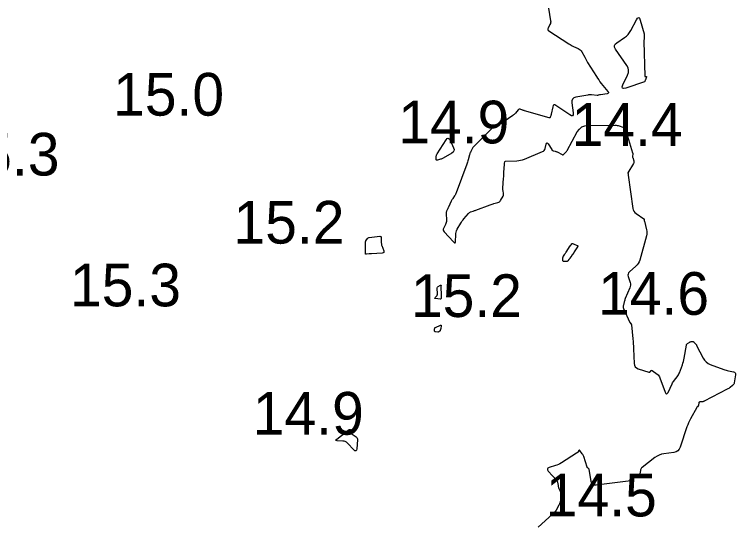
# Model space of a CAD drawing. Extents: x 1023796 to 1112670, y 656573 to 837340.
# Drawn here: x 1101538.6 to 1101623.1, y 690291.5 to 690350.8 of the extents above; entities that cross this region are included whole.
import ezdxf

# ---------------------------------------------------------------- set-up
doc = ezdxf.new("R2010")
doc.units = 0
doc.layers.add('V-CHAN-CONT-15FT', color=7, linetype='Continuous')
doc.layers.add('V-TOPO-SOUN', color=7, linetype='Continuous')

msp = doc.modelspace()

# ---------------------------------------------------------------- linework, layer by layer
at = {"layer": 'V-CHAN-CONT-15FT'}
msp.add_lwpolyline([(1101601.194, 690351.512), (1101601.434, 690350.043), (1101601.444, 690349.929), (1101601.435, 690349.817), (1101601.407, 690349.708), (1101601.361, 690349.603), (1101601.137, 690349.188), (1101601.101, 690349.089), (1101601.103, 690349), (1101601.144, 690348.921), (1101601.224, 690348.852), (1101603.582, 690347.329), (1101603.71, 690347.249), (1101603.841, 690347.176), (1101603.974, 690347.107), (1101604.111, 690347.044), (1101604.663, 690346.802), (1101604.793, 690346.733), (1101604.905, 690346.645), (1101605.001, 690346.539), (1101605.081, 690346.415), (1101605.427, 690345.763), (1101605.51, 690345.611), (1101605.595, 690345.46), (1101605.683, 690345.311), (1101605.773, 690345.163), (1101606.796, 690343.519), (1101606.931, 690343.309), (1101607.073, 690343.104), (1101607.221, 690342.903), (1101607.375, 690342.707), (1101608.146, 690341.757), (1101608.205, 690341.661), (1101608.208, 690341.585), (1101608.156, 690341.531), (1101608.047, 690341.498), (1101607.299, 690341.376), (1101607.264, 690341.369), (1101607.228, 690341.363), (1101607.193, 690341.355), (1101607.158, 690341.347), (1101607.018, 690341.314), (1101606.983, 690341.307), (1101606.948, 690341.303), (1101606.913, 690341.302), (1101606.877, 690341.303), (1101606.244, 690341.357), (1101606.126, 690341.363), (1101606.009, 690341.361), (1101605.893, 690341.352), (1101605.777, 690341.334), (1101604.378, 690341.077), (1101604.145, 690340.999), (1101603.989, 690340.865), (1101603.911, 690340.676), (1101603.911, 690340.43), (1101604.073, 690339.271), (1101604.078, 690339.042), (1101604.014, 690338.925), (1101603.88, 690338.918), (1101603.676, 690339.023), (1101602.047, 690340.119), (1101601.921, 690340.18), (1101601.82, 690340.178), (1101601.745, 690340.11), (1101601.695, 690339.979), (1101601.495, 690339.082), (1101601.484, 690339.039), (1101601.473, 690338.996), (1101601.46, 690338.953), (1101601.446, 690338.91), (1101601.389, 690338.74), (1101601.372, 690338.704), (1101601.347, 690338.682), (1101601.314, 690338.674), (1101601.275, 690338.679), (1101598.39, 690339.499), (1101598.323, 690339.518), (1101598.257, 690339.539), (1101598.19, 690339.561), (1101598.124, 690339.583), (1101597.861, 690339.676), (1101597.798, 690339.69), (1101597.741, 690339.684), (1101597.688, 690339.659), (1101597.641, 690339.616), (1101597.319, 690339.231), (1101597.248, 690339.152), (1101597.173, 690339.078), (1101597.092, 690339.01), (1101597.007, 690338.947), (1101595.357, 690337.814), (1101595.316, 690337.79), (1101595.273, 690337.772), (1101595.228, 690337.761), (1101595.18, 690337.756), (1101594.987, 690337.75), (1101594.941, 690337.744), (1101594.898, 690337.73), (1101594.858, 690337.709), (1101594.822, 690337.679), (1101592.54, 690335.447), (1101592.465, 690335.368), (1101592.397, 690335.285), (1101592.336, 690335.197), (1101592.281, 690335.104), (1101592.076, 690334.721), (1101592.027, 690334.624), (1101591.985, 690334.525), (1101591.95, 690334.423), (1101591.92, 690334.319), (1101591.779, 690333.752), (1101591.745, 690333.623), (1101591.708, 690333.495), (1101591.666, 690333.368), (1101591.621, 690333.242), (1101590.363, 690329.882), (1101590.327, 690329.794), (1101590.286, 690329.71), (1101590.239, 690329.628), (1101590.188, 690329.549), (1101589.971, 690329.238), (1101589.919, 690329.159), (1101589.87, 690329.078), (1101589.825, 690328.995), (1101589.784, 690328.91), (1101589.459, 690328.19), (1101589.433, 690328.134), (1101589.407, 690328.077), (1101589.38, 690328.021), (1101589.353, 690327.964), (1101589.245, 690327.74), (1101589.222, 690327.683), (1101589.206, 690327.624), (1101589.197, 690327.564), (1101589.195, 690327.503), (1101589.218, 690326.636), (1101589.214, 690326.514), (1101589.195, 690326.395), (1101589.161, 690326.28), (1101589.113, 690326.167), (1101588.889, 690325.726), (1101588.851, 690325.618), (1101588.848, 690325.515), (1101588.879, 690325.417), (1101588.946, 690325.324), (1101590.054, 690324.132), (1101590.161, 690324.04), (1101590.238, 690324.025), (1101590.286, 690324.088), (1101590.304, 690324.228), (1101590.317, 690324.943), (1101590.33, 690325.119), (1101590.365, 690325.289), (1101590.422, 690325.454), (1101590.499, 690325.612), (1101590.898, 690326.319), (1101590.982, 690326.458), (1101591.072, 690326.593), (1101591.168, 690326.723), (1101591.271, 690326.848), (1101591.807, 690327.467), (1101591.861, 690327.522), (1101591.921, 690327.57), (1101591.987, 690327.61), (1101592.058, 690327.642), (1101592.354, 690327.752), (1101592.428, 690327.78), (1101592.502, 690327.807), (1101592.577, 690327.835), (1101592.651, 690327.862), (1101594.359, 690328.49), (1101594.467, 690328.528), (1101594.576, 690328.564), (1101594.686, 690328.597), (1101594.797, 690328.627), (1101595.242, 690328.743), (1101595.346, 690328.781), (1101595.437, 690328.836), (1101595.515, 690328.909), (1101595.579, 690328.999), (1101595.864, 690329.49), (1101595.898, 690329.561), (1101595.918, 690329.635), (1101595.924, 690329.711), (1101595.916, 690329.789), (1101595.858, 690330.107), (1101595.846, 690330.186), (1101595.839, 690330.266), (1101595.837, 690330.346), (1101595.841, 690330.426), (1101595.923, 690331.587), (1101595.935, 690331.758), (1101595.946, 690331.929), (1101595.957, 690332.1), (1101595.967, 690332.271), (1101596.022, 690333.225), (1101596.024, 690333.26), (1101596.028, 690333.296), (1101596.032, 690333.33), (1101596.037, 690333.365), (1101596.059, 690333.504), (1101596.069, 690333.535), (1101596.085, 690333.557), (1101596.11, 690333.572), (1101596.141, 690333.577), (1101597.461, 690333.641), (1101597.691, 690333.661), (1101597.916, 690333.701), (1101598.137, 690333.761), (1101598.354, 690333.839), (1101600.479, 690334.709), (1101600.593, 690334.77), (1101600.683, 690334.851), (1101600.751, 690334.952), (1101600.795, 690335.073), (1101600.928, 690335.596), (1101600.966, 690335.696), (1101601.013, 690335.734), (1101601.07, 690335.712), (1101601.137, 690335.628), (1101601.561, 690334.946), (1101601.596, 690334.899), (1101601.638, 690334.862), (1101601.686, 690334.834), (1101601.741, 690334.815), (1101601.975, 690334.758), (1101602.032, 690334.742), (1101602.089, 690334.723), (1101602.144, 690334.7), (1101602.198, 690334.674), (1101602.77, 690334.37), (1101602.833, 690334.347), (1101602.892, 690334.346), (1101602.947, 690334.367), (1101602.999, 690334.41), (1101603.197, 690334.627), (1101603.244, 690334.682), (1101603.289, 690334.74), (1101603.329, 690334.801), (1101603.367, 690334.864), (1101604.563, 690337.027), (1101604.802, 690337.361), (1101605.098, 690337.6), (1101605.45, 690337.744), (1101605.858, 690337.792), (1101608.988, 690337.799), (1101609.107, 690337.795), (1101609.224, 690337.782), (1101609.34, 690337.761), (1101609.455, 690337.73), (1101609.912, 690337.59), (1101610.016, 690337.545), (1101610.101, 690337.48), (1101610.165, 690337.396), (1101610.21, 690337.292), (1101611.046, 690334.583), (1101611.058, 690334.536), (1101611.065, 690334.489), (1101611.067, 690334.442), (1101611.064, 690334.394), (1101611.043, 690334.201), (1101611.04, 690334.153), (1101611.042, 690334.105), (1101611.048, 690334.058), (1101611.06, 690334.011), (1101611.177, 690333.619), (1101611.192, 690333.54), (1101611.191, 690333.462), (1101611.172, 690333.387), (1101611.136, 690333.314), (1101610.47, 690332.236), (1101610.466, 690332.226), (1101610.465, 690332.216), (1101610.468, 690332.207), (1101610.475, 690332.198), (1101610.512, 690332.163), (1101610.52, 690332.154), (1101610.525, 690332.144), (1101610.527, 690332.133), (1101610.526, 690332.121), (1101610.513, 690332.043), (1101610.511, 690332.025), (1101610.51, 690332.008), (1101610.51, 690331.991), (1101610.512, 690331.974), (1101611.067, 690328.065), (1101611.111, 690327.883), (1101611.188, 690327.722), (1101611.299, 690327.582), (1101611.443, 690327.462), (1101612.366, 690326.838), (1101612.385, 690326.821), (1101612.398, 690326.802), (1101612.407, 690326.781), (1101612.409, 690326.756), (1101612.409, 690326.651), (1101612.41, 690326.625), (1101612.412, 690326.599), (1101612.416, 690326.573), (1101612.422, 690326.548), (1101612.672, 690325.552), (1101612.705, 690325.377), (1101612.714, 690325.203), (1101612.701, 690325.029), (1101612.664, 690324.856), (1101611.882, 690322.009), (1101611.809, 690321.801), (1101611.709, 690321.611), (1101611.581, 690321.438), (1101611.426, 690321.282), (1101610.677, 690320.628), (1101610.568, 690320.507), (1101610.506, 690320.373), (1101610.491, 690320.226), (1101610.522, 690320.066), (1101610.739, 690319.401), (1101610.778, 690319.236), (1101610.786, 690319.072), (1101610.764, 690318.909), (1101610.711, 690318.747), (1101610.185, 690317.496), (1101610.148, 690317.403), (1101610.115, 690317.309), (1101610.084, 690317.214), (1101610.057, 690317.118), (1101609.957, 690316.73), (1101609.94, 690316.633), (1101609.939, 690316.539), (1101609.955, 690316.445), (1101609.988, 690316.353), (1101610.725, 690314.712), (1101610.738, 690314.685), (1101610.754, 690314.659), (1101610.771, 690314.634), (1101610.79, 690314.61), (1101610.87, 690314.516), (1101610.888, 690314.492), (1101610.902, 690314.466), (1101610.911, 690314.438), (1101610.916, 690314.408), (1101611.073, 690312.766), (1101611.098, 690312.482), (1101611.12, 690312.198), (1101611.138, 690311.913), (1101611.153, 690311.629), (1101611.229, 690309.904), (1101611.266, 690309.69), (1101611.356, 690309.516), (1101611.498, 690309.382), (1101611.694, 690309.287), (1101612.934, 690308.87), (1101612.977, 690308.862), (1101613.017, 690308.866), (1101613.054, 690308.882), (1101613.087, 690308.912), (1101613.213, 690309.056), (1101613.245, 690309.084), (1101613.279, 690309.096), (1101613.315, 690309.092), (1101613.353, 690309.071), (1101613.927, 690308.644), (1101614.028, 690308.558), (1101614.113, 690308.46), (1101614.182, 690308.35), (1101614.236, 690308.228), (1101614.845, 690306.534), (1101614.924, 690306.373), (1101615.009, 690306.316), (1101615.1, 690306.363), (1101615.196, 690306.515), (1101615.676, 690307.5), (1101615.736, 690307.616), (1101615.802, 690307.727), (1101615.874, 690307.835), (1101615.952, 690307.939), (1101616.277, 690308.348), (1101616.354, 690308.453), (1101616.421, 690308.562), (1101616.48, 690308.677), (1101616.53, 690308.797), (1101616.873, 690309.728), (1101616.94, 690309.926), (1101616.999, 690310.125), (1101617.048, 690310.327), (1101617.089, 690310.532), (1101617.352, 690312.053), (1101617.368, 690312.109), (1101617.393, 690312.158), (1101617.428, 690312.201), (1101617.473, 690312.237), (1101617.735, 690312.409), (1101617.755, 690312.421), (1101617.776, 690312.432), (1101617.798, 690312.441), (1101617.82, 690312.449), (1101617.911, 690312.478), (1101617.934, 690312.485), (1101617.957, 690312.489), (1101617.98, 690312.49), (1101618.003, 690312.49), (1101618.11, 690312.482), (1101618.134, 690312.478), (1101618.157, 690312.47), (1101618.177, 690312.458), (1101618.195, 690312.441), (1101618.405, 690312.208), (1101618.444, 690312.162), (1101618.48, 690312.113), (1101618.512, 690312.062), (1101618.542, 690312.01), (1101619.311, 690310.526), (1101619.466, 690310.281), (1101619.657, 690310.076), (1101619.884, 690309.912), (1101620.146, 690309.787), (1101621.716, 690309.203), (1101621.856, 690309.155), (1101621.997, 690309.112), (1101622.14, 690309.075), (1101622.285, 690309.044), (1101622.866, 690308.931), (1101622.99, 690308.888), (1101623.072, 690308.815), (1101623.111, 690308.713), (1101623.108, 690308.582), (1101622.951, 690307.63), (1101622.928, 690307.54), (1101622.89, 690307.459), (1101622.836, 690307.387), (1101622.767, 690307.324), (1101622.462, 690307.092), (1101622.385, 690307.035), (1101622.305, 690306.982), (1101622.223, 690306.933), (1101622.139, 690306.887), (1101619.432, 690305.481), (1101619.375, 690305.455), (1101619.317, 690305.434), (1101619.256, 690305.42), (1101619.194, 690305.411), (1101618.921, 690305.386), (1101618.875, 690305.375), (1101618.84, 690305.353), (1101618.817, 690305.319), (1101618.804, 690305.273), (1101618.772, 690305.027), (1101618.765, 690304.997), (1101618.754, 690304.969), (1101618.739, 690304.944), (1101618.719, 690304.92), (1101618.63, 690304.832), (1101618.609, 690304.81), (1101618.589, 690304.786), (1101618.571, 690304.76), (1101618.555, 690304.734), (1101617.832, 690303.413), (1101617.711, 690303.181), (1101617.602, 690302.945), (1101617.503, 690302.704), (1101617.415, 690302.458), (1101616.63, 690300.105), (1101616.513, 690299.857), (1101616.346, 690299.669), (1101616.131, 690299.541), (1101615.866, 690299.472), (1101614.707, 690299.316), (1101614.424, 690299.26), (1101614.156, 690299.169), (1101613.902, 690299.044), (1101613.662, 690298.884), (1101612.147, 690297.727), (1101612.082, 690297.668), (1101612.031, 690297.6), (1101611.994, 690297.524), (1101611.972, 690297.439), (1101611.911, 690297.082), (1101611.887, 690297), (1101611.845, 690296.933), (1101611.786, 690296.88), (1101611.709, 690296.843), (1101610.928, 690296.568), (1101610.888, 690296.548), (1101610.862, 690296.519), (1101610.851, 690296.482), (1101610.855, 690296.437), (1101610.897, 690296.24), (1101610.9, 690296.196), (1101610.888, 690296.163), (1101610.861, 690296.141), (1101610.819, 690296.13), (1101606.771, 690295.651), (1101606.548, 690295.656), (1101606.378, 690295.73), (1101606.258, 690295.872), (1101606.189, 690296.084), (1101605.943, 690297.502), (1101605.936, 690297.529), (1101605.923, 690297.552), (1101605.906, 690297.573), (1101605.885, 690297.59), (1101605.788, 690297.653), (1101605.766, 690297.67), (1101605.748, 690297.69), (1101605.733, 690297.713), (1101605.722, 690297.739), (1101605.319, 690298.986), (1101605.286, 690299.076), (1101605.246, 690299.163), (1101605.199, 690299.246), (1101605.144, 690299.325), (1101604.862, 690299.704), (1101604.83, 690299.737), (1101604.798, 690299.747), (1101604.767, 690299.736), (1101604.736, 690299.702), (1101604.613, 690299.525), (1101604.581, 690299.483), (1101604.545, 690299.444), (1101604.505, 690299.41), (1101604.461, 690299.379), (1101602.692, 690298.248), (1101602.527, 690298.15), (1101602.357, 690298.064), (1101602.182, 690297.989), (1101602.002, 690297.926), (1101601.269, 690297.694), (1101601.125, 690297.626), (1101601.058, 690297.536), (1101601.069, 690297.424), (1101601.158, 690297.291), (1101602.143, 690296.183), (1101602.193, 690296.117), (1101602.231, 690296.047), (1101602.258, 690295.971), (1101602.274, 690295.89), (1101602.314, 690295.542), (1101602.326, 690295.466), (1101602.344, 690295.392), (1101602.369, 690295.32), (1101602.399, 690295.25), (1101602.535, 690294.972), (1101602.564, 690294.901), (1101602.585, 690294.829), (1101602.596, 690294.755), (1101602.598, 690294.678), (1101602.573, 690293.893), (1101602.559, 690293.739), (1101602.527, 690293.59), (1101602.476, 690293.446), (1101602.408, 690293.308), (1101602.08, 690292.731), (1101601.994, 690292.593), (1101601.898, 690292.465), (1101601.791, 690292.344), (1101601.674, 690292.232), (1101599.965, 690290.72)], dxfattribs=at)
for points in [[(1101612.504, 690343.505), (1101612.518, 690343.499), (1101612.537, 690343.499), (1101612.624, 690343.512), (1101612.642, 690343.512), (1101612.653, 690343.506), (1101612.657, 690343.494), (1101612.654, 690343.476), (1101612.545, 690343.137), (1101612.537, 690343.115), (1101612.53, 690343.092), (1101612.522, 690343.07), (1101612.514, 690343.047), (1101612.483, 690342.958), (1101612.474, 690342.938), (1101612.46, 690342.921), (1101612.444, 690342.908), (1101612.423, 690342.898), (1101610.238, 690342.164), (1101609.99, 690342.11), (1101609.853, 690342.155), (1101609.825, 690342.297), (1101609.908, 690342.536), (1101610.459, 690343.688), (1101610.557, 690343.973), (1101610.575, 690344.251), (1101610.514, 690344.524), (1101610.373, 690344.79), (1101609.047, 690346.712), (1101608.938, 690346.931), (1101608.926, 690347.131), (1101609.011, 690347.312), (1101609.193, 690347.475), (1101610.112, 690348.09), (1101610.33, 690348.255), (1101610.522, 690348.443), (1101610.688, 690348.654), (1101610.83, 690348.887), (1101611.501, 690350.164), (1101611.635, 690350.363), (1101611.754, 690350.421), (1101611.857, 690350.338), (1101611.945, 690350.115), (1101612.386, 690348.493), (1101612.402, 690348.423), (1101612.412, 690348.352), (1101612.415, 690348.281), (1101612.411, 690348.209), (1101612.384, 690347.92), (1101612.379, 690347.848), (1101612.375, 690347.776), (1101612.374, 690347.704), (1101612.375, 690347.631), (1101612.492, 690343.537), (1101612.495, 690343.518)], [(1101590.099, 690334.787), (1101590.011, 690334.642), (1101589.852, 690334.52), (1101588.834, 690333.944), (1101588.758, 690333.904), (1101588.681, 690333.869), (1101588.602, 690333.839), (1101588.521, 690333.814), (1101588.184, 690333.719), (1101588.116, 690333.71), (1101588.067, 690333.726), (1101588.039, 690333.769), (1101588.03, 690333.838), (1101588.034, 690334.164), (1101588.04, 690334.243), (1101588.058, 690334.32), (1101588.086, 690334.393), (1101588.125, 690334.463), (1101589.195, 690336.097), (1101589.322, 690336.246), (1101589.442, 690336.289), (1101589.552, 690336.227), (1101589.654, 690336.06), (1101590.06, 690335.148), (1101590.115, 690334.956)], [(1101580.055, 690324.618), (1101580.111, 690324.644), (1101580.175, 690324.657), (1101581.409, 690324.792), (1101581.48, 690324.789), (1101581.531, 690324.764), (1101581.562, 690324.717), (1101581.573, 690324.648), (1101581.581, 690324.255), (1101581.582, 690324.209), (1101581.583, 690324.163), (1101581.585, 690324.117), (1101581.587, 690324.071), (1101581.598, 690323.888), (1101581.602, 690323.842), (1101581.61, 690323.798), (1101581.621, 690323.754), (1101581.636, 690323.71), (1101581.874, 690323.087), (1101581.897, 690322.982), (1101581.878, 690322.905), (1101581.816, 690322.855), (1101581.711, 690322.833), (1101580.441, 690322.748), (1101580.369, 690322.742), (1101580.296, 690322.736), (1101580.224, 690322.73), (1101580.151, 690322.722), (1101579.862, 690322.69), (1101579.8, 690322.692), (1101579.755, 690322.714), (1101579.73, 690322.757), (1101579.723, 690322.819), (1101579.751, 690323.735), (1101579.752, 690323.781), (1101579.752, 690323.827), (1101579.751, 690323.873), (1101579.749, 690323.919), (1101579.738, 690324.102), (1101579.739, 690324.147), (1101579.747, 690324.19), (1101579.763, 690324.231), (1101579.785, 690324.27), (1101579.963, 690324.53), (1101580.005, 690324.58)], [(1101604.143, 690323.898), (1101604.165, 690323.889), (1101604.187, 690323.88), (1101604.546, 690323.733), (1101604.6, 690323.701), (1101604.627, 690323.661), (1101604.627, 690323.613), (1101604.6, 690323.556), (1101604.211, 690322.964), (1101604.187, 690322.927), (1101604.162, 690322.891), (1101604.136, 690322.854), (1101604.111, 690322.819), (1101604.007, 690322.676), (1101603.982, 690322.64), (1101603.956, 690322.604), (1101603.931, 690322.568), (1101603.906, 690322.531), (1101603.701, 690322.229), (1101603.673, 690322.19), (1101603.645, 690322.151), (1101603.616, 690322.114), (1101603.587, 690322.076), (1101603.466, 690321.929), (1101603.433, 690321.897), (1101603.396, 690321.874), (1101603.355, 690321.86), (1101603.31, 690321.854), (1101603.005, 690321.848), (1101602.948, 690321.855), (1101602.907, 690321.879), (1101602.883, 690321.92), (1101602.875, 690321.977), (1101602.877, 690322.239), (1101602.883, 690322.303), (1101602.897, 690322.364), (1101602.92, 690322.423), (1101602.952, 690322.478), (1101603.11, 690322.711), (1101603.148, 690322.768), (1101603.187, 690322.825), (1101603.225, 690322.882), (1101603.263, 690322.939), (1101603.737, 690323.661), (1101603.758, 690323.693), (1101603.78, 690323.723), (1101603.802, 690323.754), (1101603.825, 690323.784), (1101603.933, 690323.926), (1101603.949, 690323.942), (1101603.966, 690323.95), (1101603.986, 690323.952), (1101604.008, 690323.948), (1101604.098, 690323.915), (1101604.12, 690323.906)], [(1101588.579, 690318.828), (1101588.579, 690318.794), (1101588.58, 690318.761), (1101588.61, 690318.013), (1101588.612, 690317.955), (1101588.613, 690317.896), (1101588.613, 690317.838), (1101588.613, 690317.78), (1101588.609, 690317.547), (1101588.601, 690317.496), (1101588.579, 690317.462), (1101588.542, 690317.443), (1101588.491, 690317.441), (1101587.957, 690317.491), (1101587.903, 690317.504), (1101587.877, 690317.527), (1101587.879, 690317.562), (1101587.909, 690317.609), (1101588.088, 690317.819), (1101588.127, 690317.873), (1101588.154, 690317.932), (1101588.169, 690317.995), (1101588.172, 690318.062), (1101588.146, 690318.708), (1101588.151, 690318.769), (1101588.17, 690318.821), (1101588.204, 690318.866), (1101588.253, 690318.903), (1101588.533, 690319.065), (1101588.558, 690319.075), (1101588.576, 690319.073), (1101588.586, 690319.058), (1101588.588, 690319.031), (1101588.581, 690318.896), (1101588.579, 690318.862)], [(1101588.477, 690313.725), (1101588.46, 690313.704), (1101588.439, 690313.686), (1101588.328, 690313.605), (1101588.301, 690313.589), (1101588.273, 690313.579), (1101588.243, 690313.574), (1101588.212, 690313.575), (1101587.946, 690313.608), (1101587.898, 690313.621), (1101587.864, 690313.646), (1101587.844, 690313.683), (1101587.838, 690313.732), (1101587.843, 690313.962), (1101587.851, 690314.015), (1101587.871, 690314.059), (1101587.904, 690314.095), (1101587.949, 690314.122), (1101588.516, 690314.379), (1101588.565, 690314.393), (1101588.597, 690314.386), (1101588.612, 690314.357), (1101588.611, 690314.306), (1101588.562, 690313.992), (1101588.557, 690313.964), (1101588.551, 690313.936), (1101588.544, 690313.909), (1101588.536, 690313.882), (1101588.502, 690313.774), (1101588.491, 690313.748)], [(1101578.098, 690301.702), (1101578.139, 690301.651), (1101578.191, 690301.608), (1101578.64, 690301.295), (1101578.72, 690301.224), (1101578.775, 690301.14), (1101578.804, 690301.044), (1101578.806, 690300.936), (1101578.71, 690299.889), (1101578.675, 690299.723), (1101578.607, 690299.647), (1101578.507, 690299.664), (1101578.375, 690299.772), (1101577.615, 690300.562), (1101577.498, 690300.664), (1101577.369, 690300.739), (1101577.228, 690300.787), (1101577.074, 690300.808), (1101576.436, 690300.84), (1101576.312, 690300.859), (1101576.26, 690300.9), (1101576.28, 690300.963), (1101576.372, 690301.047), (1101577.842, 690302.15), (1101577.893, 690302.178), (1101577.933, 690302.179), (1101577.964, 690302.152), (1101577.984, 690302.097), (1101578.046, 690301.824), (1101578.066, 690301.76)]]:
    msp.add_lwpolyline(points, close=True, dxfattribs=at)

# ---------------------------------------------------------------- texts
at = {"layer": 'V-TOPO-SOUN'}
for s, p in [('15.0 ', (1101550.153, 690338.93)), ('14.9 ', (1101583.582, 690335.68)), ('14.4 ', (1101603.892, 690335.39)), ('15.3 ', (1101530.862, 690331.91)), ('15.2 ', (1101564.262, 690323.94)), ('15.3 ', (1101545.102, 690316.59)), ('15.2 ', (1101585.062, 690315.34)), ('14.6 ', (1101606.994, 690315.6)), ('14.9 ', (1101566.522, 690301.56)), ('14.5 ', (1101600.865, 690291.98))]:
    msp.add_text(s, height=5, dxfattribs=at).set_placement(p)

doc.saveas('drawing.dxf')
